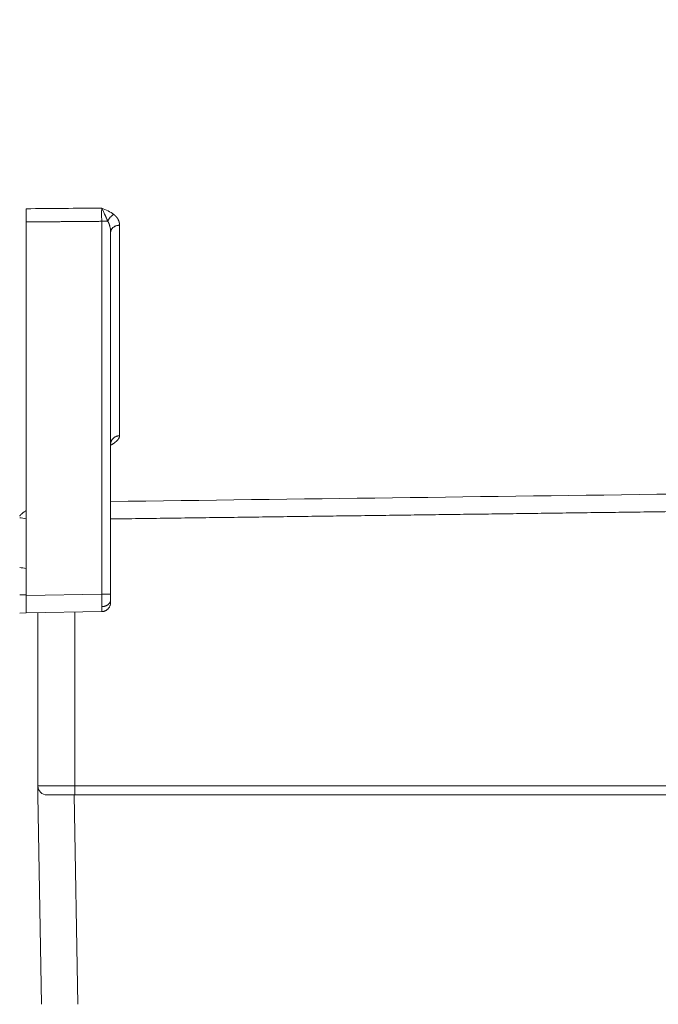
# Model space of a CAD drawing. Header units: millimetres. Extents: x 5437 to 18441, y -4466 to 3128.
# Tile 400 of 497: x 13699 to 13734, y 708 to 762. Entities that reach past the tile are written whole.
import ezdxf

# ---------------------------------------------------------------- set-up
doc = ezdxf.new("R2010")
doc.units = ezdxf.units.MM
doc.layers.add('1', color=7, linetype='Continuous', true_color=0xffffff)
doc.dimstyles.get("Standard").update_dxf_attribs({"dimtxt": 0.18, "dimasz": 0.18, "dimexe": 0.18, "dimexo": 0.0625, "dimgap": 0.09, "dimtad": 0, "dimtih": 1, "dimtoh": 1, "dimdec": 4, "dimzin": 0, "dimdsep": 46, "dimtxsty": 'Standard', "dimcen": 0.09, "dimadec": 0, "dimazin": 0, "dimtfac": 1, "dimtdec": 4, "dimtofl": 0, "dimtmove": 0, "dimatfit": 3, "dimfxl": 1, "dimtolj": 1, "dimtzin": 0, "dimarcsym": 0})

# ---------------------------------------------------------------- blocks, each defined once
blk = doc.blocks.new('*D2')
at = {"color": 0, "lineweight": -2, "transparency": 16777216}
for p, q in [((13342.585, 254.075), (13342.585, 1268.862)), ((13822.085, 1032.127), (13822.085, 1268.862))]:
    blk.add_line(p, q, dxfattribs=at)
at = {"color": 0, "lineweight": 0, "transparency": 16777216}
for p, q in [((13422.585, 1268.682), (13482.245, 1268.682)), ((13742.085, 1268.682), (13682.425, 1268.682))]:
    blk.add_line(p, q, dxfattribs=at)
at = {"color": 0, "lineweight": 20, "transparency": 16777216}
for points in [[(13422.585, 1282.015), (13422.585, 1255.349), (13342.585, 1268.682)], [(13742.085, 1282.015), (13742.085, 1255.349), (13822.085, 1268.682)]]:
    blk.add_solid(points, dxfattribs=at)
at = {"layer": 'Defpoints', "color": 0, "lineweight": 20, "transparency": 16777216}
for p in [(13822.085, 1268.682), (13822.085, 1032.064), (13342.585, 254.013)]:
    blk.add_point(p, dxfattribs=at)
at = {"color": 0, "lineweight": 20, "transparency": 16777216, "insert": (13582.335, 1268.682), "char_height": 80, "attachment_point": 5}
blk.add_mtext('\\A1;480', dxfattribs=at)
blk = doc.blocks.new('*D3')
at = {"color": 0, "lineweight": -2, "transparency": 16777216}
for p, q in [((13674.147, 1169.564), (14135.36, 1169.564)), ((13833.147, -580.436), (14135.36, -580.436))]:
    blk.add_line(p, q, dxfattribs=at)
at = {"color": 0, "lineweight": 0, "transparency": 16777216}
for p, q in [((14135.18, 1089.564), (14135.18, 421.321)), ((14135.18, -500.436), (14135.18, 167.808))]:
    blk.add_line(p, q, dxfattribs=at)
at = {"color": 0, "lineweight": 20, "transparency": 16777216}
for points in [[(14121.847, 1089.564), (14148.514, 1089.564), (14135.18, 1169.564)], [(14121.847, -500.436), (14148.514, -500.436), (14135.18, -580.436)]]:
    blk.add_solid(points, dxfattribs=at)
at = {"layer": 'Defpoints', "color": 0, "lineweight": 20, "transparency": 16777216}
for p in [(13674.085, 1169.564), (13833.085, -580.436), (14135.18, -580.436)]:
    blk.add_point(p, dxfattribs=at)
at = {"color": 0, "lineweight": 20, "transparency": 16777216, "insert": (14135.18, 294.564), "char_height": 80, "attachment_point": 5, "rotation": 270}
blk.add_mtext('\\A1;1750', dxfattribs=at)

msp = doc.modelspace()

# ---------------------------------------------------------------- linework, layer by layer
at = {"layer": '1', "color": 0, "lineweight": 20}
for p, q in [((13698.93476, 730.52372), (13698.93476, 751.06688)), ((13703.09349, 730.59632), (13703.09349, 751.10262)), ((13704.07604, 750.88714), (13704.07604, 739.31267)), ((13703.58476, 750.49433), (13703.58476, 730.6196)), ((13698.58476, 730.56426), (13698.93493, 730.57037)), ((13698.93476, 730.52372), (13703.09349, 730.59632)), ((13698.93476, 729.57045), (13698.93476, 730.52372)), ((13698.93494, 729.57045), (13698.58476, 729.56434)), ((13703.09349, 729.64304), (13698.93476, 729.57045)), ((13699.58476, 720.06434), (13699.58476, 729.58175)), ((13701.61967, 729.61709), (13701.61967, 720.06434)), ((13699.58476, 720.06434), (13701.61967, 720.06434)), ((13701.61967, 720.06434), (13768.61967, 720.06434)), ((13699.78565, 708.05561), (13699.58484, 719.55997)), ((13701.61094, 719.56434), (13700.08476, 719.56434)), ((13701.58446, 719.56434), (13701.78534, 708.05561)), ((13768.61094, 719.56434), (13701.61094, 719.56434))]:
    msp.add_line(p, q, dxfattribs=at)
for centre, radius, start, end in [((13698.58476, 731.06434), 1, 69.512347, 90), ((13700.08476, 720.06434), 0.5, 180, 270)]:
    msp.add_arc(centre, radius, start, end, dxfattribs=at)
for centre, major_axis, ratio, start_param, end_param in [((13698.58476, 733.83337), (-1, 0), 0.96871146, 4.35481193, 4.71238898), ((13703.08476, 730.6196), (0.5, 0), 0.04657659, 4.72984227, 6.28318531), ((13701.61094, 720.06434), (0, 0.5), 0.01745241, 3.14159265, 4.71238898)]:
    msp.add_ellipse(centre, major_axis=major_axis, ratio=ratio, start_param=start_param, end_param=end_param, dxfattribs=at)
for points, degree in [([(13698.93476, 751.79475), (13700.321, 751.80674), (13701.70725, 751.81873), (13703.09349, 751.83073)], 3), ([(13703.09349, 751.83073), (13703.21325, 751.77949), (13703.33334, 751.72708), (13703.44663, 751.66998)], 3), ([(13703.44663, 751.66998), (13703.5598, 751.61293), (13703.66618, 751.5512), (13703.75866, 751.48126)], 3), ([(13703.09349, 751.10262), (13702.26174, 751.09547), (13701.43, 751.08832), (13700.59825, 751.08117), (13699.76651, 751.07402), (13698.93476, 751.06688)], 5), ([(13703.5722, 750.68142), (13703.56627, 750.72423), (13703.55827, 750.76707), (13703.54829, 750.80994)], 3), ([(13703.58476, 750.49433), (13703.58476, 750.55668), (13703.58054, 750.61902), (13703.5722, 750.68142)], 3), ([(13703.58521, 735.69864), (13713.9184, 735.83406), (13724.25158, 735.96979), (13734.58476, 736.10586)], 3), ([(13734.64154, 735.14604), (13728.43023, 735.06451), (13722.21892, 734.98307), (13716.00761, 734.90174), (13709.7963, 734.8205), (13703.58498, 734.73936)], 5), ([(13699.58749, 720.01219), (13699.58573, 719.71041), (13699.58484, 719.55968), (13699.58484, 719.55997)], 3)]:
    msp.add_open_spline(points, degree=degree, dxfattribs=at)
for points, degree, knots in [([(13698.93476, 751.06688), (13698.93476, 751.13724), (13698.93476, 751.20643), (13698.93476, 751.29145), (13698.93476, 751.30837), (13698.93476, 751.34172), (13698.93476, 751.39116), (13698.93476, 751.47064), (13698.93476, 751.53115), (13698.93476, 751.57534), (13698.93476, 751.58992), (13698.93476, 751.61845), (13698.93476, 751.6324), (13698.93476, 751.70059), (13698.93476, 751.7502), (13698.93476, 751.79475)], 3, [0, 0, 0, 0, 0.25, 0.25, 0.3125, 0.3125, 0.375, 0.5, 0.625, 0.625, 0.6875, 0.6875, 0.75, 0.75, 1, 1, 1, 1]), ([(13703.25468, 751.49991), (13703.22777, 751.56391), (13703.2005, 751.62355), (13703.14641, 751.73402), (13703.1196, 751.78487), (13703.09349, 751.83075)], 3, [0, 0, 0, 0, 0.5, 0.5, 1, 1, 1, 1]), ([(13703.34638, 751.29231), (13703.34303, 751.29996), (13703.33618, 751.31562), (13703.32575, 751.33952), (13703.31489, 751.36433), (13703.30363, 751.39), (13703.29195, 751.41649), (13703.27987, 751.44374), (13703.26739, 751.47171), (13703.25897, 751.4904), (13703.25468, 751.49991)], 3, [0, 0, 0, 0, 0.1077744, 0.2205644, 0.33831976, 0.46099226, 0.58853639, 0.72091014, 0.85807565, 1, 1, 1, 1]), ([(13703.75866, 751.48126), (13703.76223, 751.47855), (13703.76935, 751.47313), (13703.77982, 751.46488), (13703.79012, 751.45654), (13703.80024, 751.4481), (13703.8102, 751.43957), (13703.81997, 751.43095), (13703.82957, 751.42223), (13703.839, 751.41342), (13703.84825, 751.40451), (13703.85732, 751.3955), (13703.86623, 751.38641), (13703.87495, 751.37721), (13703.8835, 751.36793), (13703.89188, 751.35855), (13703.90008, 751.34907), (13703.90811, 751.3395), (13703.91596, 751.32984), (13703.92364, 751.32009), (13703.93114, 751.31023), (13703.93847, 751.30029), (13703.94562, 751.29025), (13703.9526, 751.28012), (13703.95941, 751.26989), (13703.96603, 751.25957), (13703.97249, 751.24916), (13703.97877, 751.23865), (13703.98487, 751.22805), (13703.9908, 751.21736), (13703.99878, 751.20241), (13704.00844, 751.18313), (13704.01926, 751.15947), (13704.02915, 751.13562), (13704.03809, 751.11158), (13704.04609, 751.08736), (13704.05315, 751.06296), (13704.05926, 751.03838), (13704.06444, 751.01362), (13704.06867, 750.98867), (13704.07197, 750.96354), (13704.0743, 750.93824), (13704.07577, 750.91275), (13704.07595, 750.8957), (13704.07604, 750.88714)], 3, [0, 0, 0, 0, 0.0164609, 0.03293042, 0.04941157, 0.06590738, 0.08242086, 0.098955, 0.11551279, 0.13209721, 0.14871122, 0.16535776, 0.18203977, 0.19876015, 0.21552179, 0.23232756, 0.24918031, 0.26608286, 0.283038, 0.30004851, 0.31711714, 0.33424659, 0.35143956, 0.3686987, 0.38602665, 0.40342599, 0.42089929, 0.43844909, 0.45607789, 0.47378814, 0.49158229, 0.53008653, 0.56860592, 0.60716419, 0.64578498, 0.68449184, 0.72330814, 0.76225707, 0.80136157, 0.84064433, 0.88012771, 0.91983373, 0.95978408, 1, 1, 1, 1]), ([(13703.42608, 751.10889), (13703.41995, 751.12306), (13703.40733, 751.15223), (13703.3879, 751.19707), (13703.36744, 751.24413), (13703.35352, 751.27599), (13703.34638, 751.29231)], 3, [0, 0, 0, 0, 0.23006337, 0.47358617, 0.73030769, 1, 1, 1, 1]), ([(13703.54829, 750.80994), (13703.54684, 750.81586), (13703.54397, 750.82761), (13703.53935, 750.84502), (13703.53456, 750.86207), (13703.5296, 750.87878), (13703.52446, 750.89513), (13703.51917, 750.91112), (13703.51372, 750.92677), (13703.50813, 750.94206), (13703.50241, 750.957), (13703.49656, 750.97159), (13703.4906, 750.98583), (13703.48452, 750.99971), (13703.47834, 751.01325), (13703.47207, 751.02643), (13703.46572, 751.03925), (13703.45928, 751.05173), (13703.45277, 751.06385), (13703.4462, 751.07562), (13703.43957, 751.08704), (13703.4329, 751.09811), (13703.42833, 751.10532), (13703.42608, 751.10889)], 3, [0, 0, 0, 0, 0.05716425, 0.11336293, 0.16859738, 0.222869, 0.27617925, 0.32852969, 0.37992196, 0.43035778, 0.47983901, 0.52836757, 0.57594553, 0.62257507, 0.66825851, 0.71299833, 0.75679714, 0.79965776, 0.84158316, 0.88257655, 0.92264133, 0.96178117, 1, 1, 1, 1]), ([(13703.99558, 739.10868), (13703.99361, 739.10614), (13703.98962, 739.10099), (13703.98326, 739.09323), (13703.97656, 739.08532), (13703.96948, 739.07728), (13703.96205, 739.0691), (13703.95424, 739.06079), (13703.94607, 739.05233), (13703.93754, 739.04374), (13703.92864, 739.03502), (13703.91937, 739.02616), (13703.90974, 739.01716), (13703.89974, 739.00803), (13703.88583, 738.99559), (13703.86798, 738.9801), (13703.84603, 738.96182), (13703.82385, 738.9441), (13703.80141, 738.92694), (13703.7788, 738.91032), (13703.76324, 738.89952), (13703.75555, 738.89419)], 3, [0, 0, 0, 0, 0.03393568, 0.06861492, 0.10404245, 0.14022272, 0.17715992, 0.21485798, 0.25332059, 0.29255123, 0.33255318, 0.37332954, 0.41488323, 0.457217, 0.50033347, 0.58846276, 0.67462078, 0.75882931, 0.84111171, 0.92149299, 1, 1, 1, 1]), ([(13704.07604, 739.31267), (13704.07593, 739.30984), (13704.07571, 739.3042), (13704.07506, 739.29573), (13704.07417, 739.28725), (13704.07301, 739.27878), (13704.0716, 739.2703), (13704.06993, 739.26181), (13704.068, 739.25333), (13704.06581, 739.24484), (13704.06336, 739.23635), (13704.06065, 739.22786), (13704.05769, 739.21936), (13704.05447, 739.21086), (13704.05098, 739.20236), (13704.04724, 739.19386), (13704.04324, 739.18535), (13704.03899, 739.17684), (13704.03447, 739.16833), (13704.02969, 739.15981), (13704.02466, 739.15129), (13704.01937, 739.14277), (13704.01382, 739.13425), (13704.00801, 739.12573), (13704.00195, 739.1172), (13703.99771, 739.11152), (13703.99558, 739.10868)], 3, [0, 0, 0, 0, 0.04084703, 0.08172254, 0.1226325, 0.16358285, 0.20457953, 0.24562844, 0.28673548, 0.32790651, 0.36914736, 0.41046385, 0.45186175, 0.4933468, 0.5349247, 0.57660113, 0.61838171, 0.66027202, 0.70227761, 0.74440397, 0.78665656, 0.82904076, 0.87156193, 0.91422538, 0.95703634, 1, 1, 1, 1]), ([(13703.7557, 738.89416), (13703.751, 738.89096), (13703.74156, 738.88454), (13703.72707, 738.87492), (13703.71224, 738.86524), (13703.69705, 738.8555), (13703.68151, 738.84571), (13703.66561, 738.83587), (13703.64936, 738.82597), (13703.63276, 738.81601), (13703.62149, 738.80938), (13703.61582, 738.80605)], 3, [0, 0, 0, 0, 0.10644078, 0.21403326, 0.32278459, 0.43270167, 0.54379117, 0.65605957, 0.76951316, 0.884158, 1, 1, 1, 1]), ([(13698.58476, 734.88459), (13698.58584, 734.88706), (13698.58799, 734.892), (13698.59157, 734.89941), (13698.5954, 734.90684), (13698.59951, 734.91426), (13698.60389, 734.92169), (13698.60854, 734.92912), (13698.61346, 734.93655), (13698.61866, 734.94399), (13698.62413, 734.95144), (13698.62987, 734.95888), (13698.63588, 734.96633), (13698.64217, 734.97379), (13698.64873, 734.98124), (13698.65556, 734.9887), (13698.66266, 734.99617), (13698.67004, 735.00363), (13698.67769, 735.0111), (13698.68561, 735.01857), (13698.70401, 735.03537), (13698.73523, 735.06139), (13698.78339, 735.09646), (13698.83731, 735.1312), (13698.88564, 735.15909), (13698.91601, 735.17537), (13698.92537, 735.18028)], 3, [0, 0, 0, 0, 0.02487853, 0.04975017, 0.07461712, 0.09948155, 0.12434565, 0.14921161, 0.17408162, 0.19895786, 0.22384252, 0.24873776, 0.27364579, 0.29856876, 0.32350885, 0.34846824, 0.37344907, 0.39845351, 0.4234837, 0.44854179, 0.47362992, 0.59253356, 0.71116074, 0.82974179, 0.94850731, 1, 1, 1, 1]), ([(13703.09682, 729.91965), (13703.0971, 729.9635), (13703.09723, 730.01173), (13703.09721, 730.11522), (13703.09705, 730.17048), (13703.09647, 730.28603), (13703.09604, 730.34632), (13703.09494, 730.46975), (13703.09427, 730.53289), (13703.09349, 730.59632)], 3, [0, 0, 0, 0, 0.25, 0.25, 0.5, 0.5, 0.75, 0.75, 1, 1, 1, 1]), ([(13703.58476, 730.6196), (13703.58476, 730.57445), (13703.58476, 730.52903), (13703.58476, 730.48433), (13703.58476, 730.4129), (13703.58476, 730.34881), (13703.58476, 730.32445), (13703.58476, 730.30195), (13703.58476, 730.28124)], 5, [0, 0, 0, 0, 0, 0, 0.60104581, 0.60104581, 0.60104581, 1, 1, 1, 1, 1, 1]), ([(13703.58476, 730.28124), (13703.58476, 730.25004), (13703.58476, 730.22217), (13703.58476, 730.1985), (13703.58476, 730.16713), (13703.58476, 730.14983), (13703.58476, 730.14521), (13703.58476, 730.14295), (13703.58476, 730.14297)], 5, [0, 0, 0, 0, 0, 0, 0.60102876, 0.60102876, 0.60102876, 1, 1, 1, 1, 1, 1]), ([(13703.09349, 729.64304), (13703.09427, 729.64305), (13703.09494, 729.64913), (13703.09604, 729.6732), (13703.09647, 729.69119), (13703.09705, 729.73842), (13703.09721, 729.76767), (13703.09723, 729.83637), (13703.0971, 729.87581), (13703.09682, 729.91965)], 3, [0, 0, 0, 0, 0.25, 0.25, 0.5, 0.5, 0.75, 0.75, 1, 1, 1, 1]), ([(13699.58476, 719.5687), (13699.58476, 719.56871), (13699.58476, 719.57227), (13699.58476, 719.57973), (13699.58476, 719.60937), (13699.58476, 719.65985), (13699.58476, 719.69966), (13699.58476, 719.78961), (13699.58476, 719.89118), (13699.58476, 719.94781), (13699.58476, 720.00551), (13699.58476, 720.06434)], 5, [0, 0, 0, 0, 0, 0, 0.19718908, 0.19718908, 0.19718908, 0.57089928, 0.57089928, 0.57089928, 1, 1, 1, 1, 1, 1])]:
    msp.add_open_spline(points, degree=degree, knots=knots, dxfattribs=at)
for points, weights in [([(13703.09349, 751.10262), (13703.09001, 751.54849), (13703.09349, 751.83073)], [1, 0.913157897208, 1]), ([(13703.75866, 751.48126), (13703.53343, 751.3635), (13703.42608, 751.10889)], [1, 0.864914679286, 1]), ([(13703.42608, 751.10889), (13703.28564, 751.10278), (13703.09349, 751.10262)], [0.857017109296, 0.864120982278, 1]), ([(13704.07604, 750.88714), (13703.58476, 750.8804), (13703.58476, 750.49433)], [1, 0.713250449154, 1]), ([(13704.07604, 739.31267), (13703.58476, 739.30479), (13703.58476, 738.85365)], [1, 0.713250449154, 1]), ([(13703.58476, 730.28124), (13703.58476, 729.92817), (13703.09682, 729.91965)], [1, 0.715584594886, 1]), ([(13703.58476, 730.14296), (13703.58476, 729.65161), (13703.09349, 729.64304)], [1, 0.713250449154, 1])]:
    msp.add_rational_spline(points, weights, degree=2, dxfattribs=at)

# ---------------------------------------------------------------- dimensions: what is measured, and where the dimension line sits
at = {"color": 0, "lineweight": 20}
dim = msp.add_linear_dim(base=(13822.0847614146, 1268.6818655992), p1=(13342.5847614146, 254.0126467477), p2=(13822.0847614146, 1032.0643367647), dimstyle='Standard', override={"dimtxt": 80, "dimasz": 80, "dimdec": 0, "dimlwd": 0}, dxfattribs=at)
dim.commit()
dim.dimension.update_dxf_attribs({"geometry": '*D2', "text_midpoint": (13582.3347614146, 1268.6818655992)})
dim = msp.add_linear_dim(base=(14135.18029, -580.43566), p1=(13674.08476, 1169.56434), p2=(13833.08476, -580.43566), angle=90, dimstyle='Standard', override={"dimtxt": 80, "dimasz": 80, "dimdec": 0, "dimlwd": 0}, dxfattribs=at)
dim.commit()
dim.dimension.update_dxf_attribs({"geometry": '*D3', "text_midpoint": (14135.18029, 294.56434), "text_rotation": 270})

doc.saveas('drawing.dxf')
